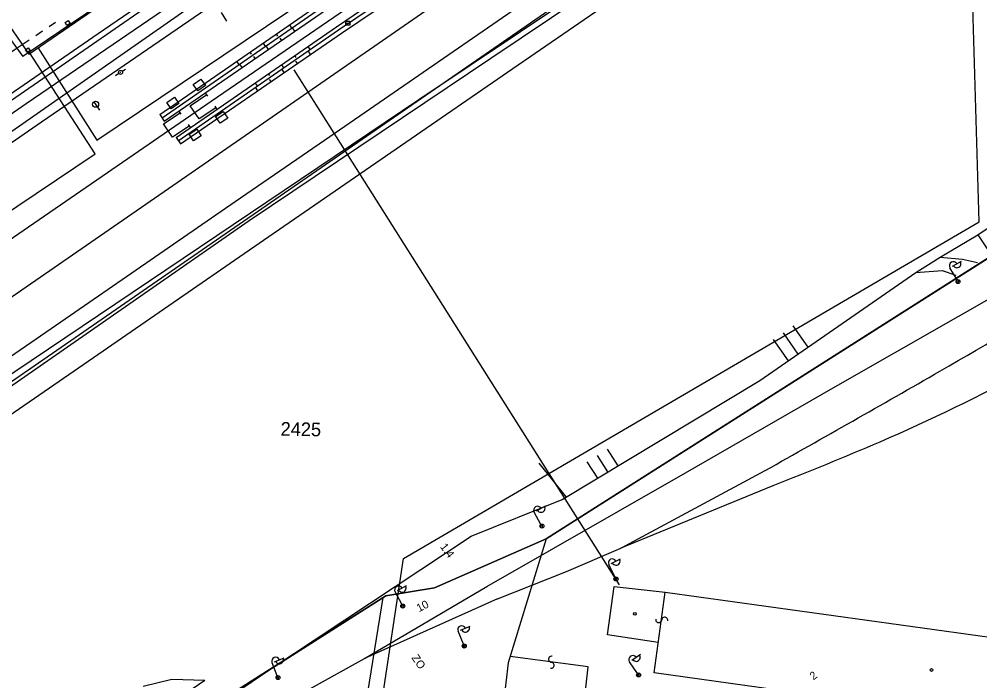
# Model space of a CAD drawing. Extents: x -469926 to -462499, y -1098642 to -1092733.
# Drawn here: x -463543.4 to -463423.4, y -1094184.3 to -1094101.7 of the extents above; entities that cross this region are included whole.
import ezdxf

# ---------------------------------------------------------------- set-up
doc = ezdxf.new("R2010")
doc.units = 0
for name, color, linetype in [('Vrstva 1', 7, 'Continuous'), ('Vrstva 11', 7, 'Continuous'), ('Vrstva 13', 7, 'Continuous'), ('Vrstva 14', 7, 'Continuous'), ('Vrstva 16', 7, 'Continuous'), ('Vrstva 40', 7, 'Continuous'), ('Vrstva 42', 7, 'Continuous'), ('Vrstva 46', 7, 'Continuous'), ('Vrstva 48', 7, 'Continuous'), ('Vrstva 50', 7, 'Continuous'), ('Vrstva 51', 7, 'Continuous'), ('Vrstva 55', 7, 'Continuous'), ('Vrstva 6', 7, 'Continuous'), ('Vrstva 62', 7, 'Continuous')]:
    doc.layers.add(name, color=color, linetype=linetype)

msp = doc.modelspace()

# ---------------------------------------------------------------- linework, layer by layer
at = {"layer": 'Vrstva 1'}
for p, q in [((-463477.59, -1094166.56), (-463384.44, -1094107.38)), ((-463491.54, -1094172.65), (-463477.59, -1094166.56)), ((-463477.59, -1094166.56), (-463482.32, -1094182.05)), ((-463497.62, -1094173.66), (-463491.54, -1094172.65)), ((-463469.92, -1094178.55), (-463469.1, -1094172.51)), ((-463469.1, -1094172.51), (-463462.72, -1094173.2)), ((-463534.37, -1094196.99), (-463497.62, -1094173.66)), ((-463512.79, -1094265.88), (-463497.96, -1094173.88)), ((-463464.12, -1094183.27), (-463462.72, -1094173.2)), ((-463462.72, -1094173.2), (-463399.89, -1094181.95)), ((-463463.59, -1094179.5), (-463469.92, -1094178.55)), ((-463482.32, -1094182.05), (-463484.41, -1094198.9)), ((-463472.34, -1094182.52), (-463482.08, -1094181.25)), ((-463475.35, -1094208.89), (-463472.34, -1094182.52)), ((-463401.29, -1094192.02), (-463464.12, -1094183.27))]:
    msp.add_line(p, q, dxfattribs=at)
for points in [[(-463618.87, -1094162.15), (-463618.41, -1094161.84), (-463606.45, -1094153.65), (-463583.82, -1094138.07), (-463533.55, -1094103.46), (-463518.53, -1094093.12), (-463504.77, -1094083.65), (-463498.48, -1094079.3), (-463484.22, -1094069.49), (-463450.92, -1094046.56), (-463414.62, -1094021.52), (-463399.28, -1094010.96), (-463382.61, -1093999.48)], [(-463599.2, -1094188.73), (-463592.93, -1094184.4), (-463553.97, -1094157.57), (-463535.32, -1094144.72), (-463514.09, -1094130.09), (-463482.42, -1094108.29), (-463465.93, -1094096.92), (-463446.74, -1094083.7), (-463418.06, -1094063.93), (-463395.43, -1094048.35), (-463380.96, -1094038.38), (-463373.79, -1094033.43), (-463366.6, -1094028.48), (-463351.88, -1094018.36), (-463335.7, -1094007.43), (-463326.52, -1094001.5)], [(-463603.03, -1094184.04), (-463539.43, -1094140.27), (-463516.42, -1094124.43), (-463504.61, -1094116.3), (-463483.06, -1094101.44), (-463460.43, -1094085.89)], [(-463606.2, -1094178.9), (-463593.66, -1094170.27), (-463552.93, -1094142.23), (-463532.71, -1094128.28), (-463509.53, -1094112.29), (-463491.54, -1094099.83), (-463472.21, -1094086.53)], [(-463609.37, -1094173.76), (-463604.06, -1094170.1), (-463585.77, -1094157.51), (-463519.42, -1094111.89), (-463493.41, -1094094.02)], [(-463484.99, -1094172.5), (-463460.18, -1094158.3), (-463441.73, -1094147.7), (-463418.47, -1094134.4), (-463400, -1094123.46)], [(-463449.28, -1094159.94), (-463468.26, -1094167.72)]]:
    msp.add_lwpolyline(points, dxfattribs=at)
for points in [[(-463450.23, -1094158.02), (-463428.41, -1094145.61), (-463410.28, -1094135.06), (-463400, -1094129.09)], [(-463400, -1094135.18), (-463417.39, -1094145.45), (-463435.92, -1094154.46), (-463449.28, -1094159.94)]]:
    msp.add_spline(points, degree=3, dxfattribs=at)
at = {"layer": 'Vrstva 11'}
msp.add_lwpolyline([(-462825.92, -1093810.65), (-462891.33, -1093837.92), (-462920.92, -1093850.65), (-462957.04, -1093869.44), (-463025.15, -1093908.47), (-463025.15, -1093908.47), (-463025.15, -1093908.47), (-463074.5, -1093937.68), (-463080.95, -1093927.76), (-463080.95, -1093927.76), (-463209.62, -1093998.96), (-463213.92, -1093998.96), (-463220.26, -1094002.74), (-463223.3, -1094004.26), (-463224.57, -1094007.3), (-463251.18, -1094022.26), (-463251.18, -1094022.26), (-463304.84, -1094056.41), (-463304.84, -1094056.41), (-463384.44, -1094107.38), (-463477.59, -1094166.56), (-463491.54, -1094172.65), (-463497.62, -1094173.66), (-463534.37, -1094196.99)], dxfattribs=at)
at = {"layer": 'Vrstva 13'}
msp.add_line((-463489.59, -1094073.92), (-463556.76, -1094120.37), dxfattribs=at)
for points in [[(-463541.33, -1094103.68), (-463540.5, -1094103.13)], [(-463539.68, -1094102.58), (-463538.85, -1094102.02)], [(-463571.18, -1094106.93), (-463567.09, -1094110.78), (-463566.41, -1094113.51), (-463567.37, -1094116.87), (-463590.08, -1094133.41), (-463616.32, -1094150.64), (-463614.73, -1094153.43), (-463588.41, -1094136.04), (-463559.2, -1094116.11), (-463544.04, -1094105.49), (-463542.17, -1094104.24)]]:
    msp.add_lwpolyline(points, dxfattribs=at)
at = {"layer": 'Vrstva 14'}
for centre in [(-463466.52, -1094175.91), (-463429.47, -1094182.93)]:
    msp.add_circle(centre, 0.175, dxfattribs=at)
at = {"layer": 'Vrstva 16'}
for p, q in [((-463518.18, -1094100.84), (-463517.53, -1094101.91)), ((-463530.55, -1094108.16), (-463530.13, -1094107.88)), ((-463530.96, -1094108.44), (-463531.38, -1094108.72)), ((-463530.78, -1094108.32), (-463530.73, -1094108.29)), ((-463534.07, -1094111.97), (-463533.37, -1094113))]:
    msp.add_line(p, q, dxfattribs=at)
msp.add_lwpolyline([(-463502.61, -1094102.14), (-463502.61, -1094101.89), (-463502.11, -1094101.89), (-463502.11, -1094102.39), (-463502.61, -1094102.39), (-463502.61, -1094102.14), (-463502.11, -1094102.14)], dxfattribs=at)
for centre, radius in [((-463530.75, -1094108.3), 0.25), ((-463533.86, -1094112.28), 0.375)]:
    msp.add_circle(centre, radius, dxfattribs=at)
at = {"layer": 'Vrstva 40'}
for p, q in [((-463551.96, -1094120.94), (-463511.35, -1094092.64)), ((-463509.11, -1094108), (-463468.49, -1094172.28))]:
    msp.add_line(p, q, dxfattribs=at)
at = {"layer": 'Vrstva 42'}
for p, q in [((-463533.71, -1094116.77), (-463497.39, -1094092.32)), ((-463541.07, -1094105.18), (-463533.71, -1094116.77)), ((-463533.92, -1094118.46), (-463542.12, -1094105.81)), ((-463519.84, -1094111.27), (-463520.12, -1094110.86)), ((-463519.42, -1094111.89), (-463519.42, -1094111.89)), ((-463518.99, -1094112.51), (-463518.71, -1094112.92)), ((-463523.16, -1094113.54), (-463523.44, -1094113.13)), ((-463522.74, -1094114.17), (-463522.74, -1094114.17)), ((-463522.32, -1094114.79), (-463522.04, -1094115.2)), ((-463575.37, -1094146.31), (-463533.92, -1094118.46))]:
    msp.add_line(p, q, dxfattribs=at)
for points in [[(-463521.66, -1094109.8), (-463520.72, -1094109.13), (-463520.14, -1094109.95), (-463521.08, -1094110.61), (-463521.66, -1094109.8)], [(-463524.98, -1094112.05), (-463524.01, -1094111.39), (-463523.46, -1094112.2), (-463524.43, -1094112.86), (-463524.98, -1094112.05)], [(-463518.85, -1094112.71), (-463520.91, -1094114.12), (-463522.04, -1094112.48), (-463519.98, -1094111.06)], [(-463522.18, -1094115), (-463524.25, -1094116.39), (-463525.37, -1094114.74), (-463523.3, -1094113.34)], [(-463518.88, -1094113.82), (-463517.93, -1094113.17), (-463517.35, -1094114.01), (-463518.29, -1094114.66), (-463518.88, -1094113.82)], [(-463522.19, -1094116.03), (-463521.22, -1094115.38), (-463520.66, -1094116.21), (-463521.64, -1094116.86), (-463522.19, -1094116.03)]]:
    msp.add_lwpolyline(points, dxfattribs=at)
at = {"layer": 'Vrstva 46'}
msp.add_line((-463715, -1094264.8), (-463437.48, -1094073.02), dxfattribs=at)
at = {"layer": 'Vrstva 48'}
for p, q in [((-463446.77, -1094139.95), (-463444.92, -1094142.62)), ((-463448.01, -1094140.81), (-463446.15, -1094143.48)), ((-463449.24, -1094141.66), (-463447.38, -1094144.34)), ((-463469.97, -1094155.34), (-463468.63, -1094157.44)), ((-463472.5, -1094156.95), (-463471.2, -1094158.98)), ((-463471.23, -1094156.14), (-463469.92, -1094158.2))]:
    msp.add_line(p, q, dxfattribs=at)
at = {"layer": 'Vrstva 50'}
for p, q in [((-463447.3, -1094080.75), (-463493.49, -1094111.74)), ((-463493.49, -1094111.74), (-463557.3, -1094154.64))]:
    msp.add_line(p, q, dxfattribs=at)
at = {"layer": 'Vrstva 51'}
for p, q in [((-463519.89, -1094090.73), (-463542.96, -1094106.3)), ((-463467.91, -1094095.44), (-463484.52, -1094106.56)), ((-463546.25, -1094101.79), (-463542.96, -1094106.3)), ((-463484.52, -1094106.56), (-463514.7, -1094126.85)), ((-463514.7, -1094126.85), (-463554.78, -1094154.69)), ((-463520.2, -1094184.22), (-463574.19, -1094220.82)), ((-463524.36, -1094184.12), (-463527.93, -1094184.98)), ((-463520.2, -1094184.22), (-463524.36, -1094184.12))]:
    msp.add_line(p, q, dxfattribs=at)
for centre, radius, start, end in [((-463462.78, -1094176.7), 0.377, 348.6643, 176.3275), ((-463463.53, -1094176.64), 0.376, 169.3404, 355.6515), ((-463476.91, -1094181.58), 0.376, 79.1304, 265.4415), ((-463476.96, -1094182.34), 0.377, 258.4543, 86.1175)]:
    msp.add_arc(centre, radius, start, end, dxfattribs=at)
at = {"layer": 'Vrstva 55'}
for p, q in [((-463426.86, -1094132.52), (-463425.74, -1094131.86)), ((-463426.28, -1094134.21), (-463427.17, -1094132.7)), ((-463426.32, -1094134.6), (-463426.21, -1094134.18)), ((-463426.15, -1094134.67), (-463426.03, -1094134.21)), ((-463478.49, -1094157.09), (-463475.09, -1094161.33)), ((-463478.8, -1094163.05), (-463477.67, -1094162.41)), ((-463478.24, -1094164.75), (-463479.1, -1094163.23)), ((-463478.29, -1094165.15), (-463478.17, -1094164.72)), ((-463478.11, -1094165.21), (-463477.99, -1094164.75)), ((-463469.46, -1094169.62), (-463468.29, -1094169.03)), ((-463468.98, -1094171.34), (-463469.77, -1094169.78)), ((-463469.05, -1094171.74), (-463468.91, -1094171.32)), ((-463468.88, -1094171.81), (-463468.73, -1094171.36)), ((-463496.16, -1094173.02), (-463495.02, -1094172.39)), ((-463495.62, -1094174.72), (-463496.46, -1094173.18)), ((-463495.68, -1094175.12), (-463495.55, -1094174.7)), ((-463495.5, -1094175.19), (-463495.37, -1094174.73)), ((-463488.28, -1094177.96), (-463487.08, -1094177.46)), ((-463487.92, -1094179.71), (-463488.6, -1094178.1)), ((-463488.01, -1094180.1), (-463487.85, -1094179.69)), ((-463487.85, -1094180.19), (-463487.67, -1094179.74)), ((-463466.9, -1094181.71), (-463465.83, -1094180.97)), ((-463511.17, -1094183.64), (-463511.83, -1094182.02)), ((-463511.51, -1094181.89), (-463510.3, -1094181.4)), ((-463466.19, -1094183.35), (-463467.19, -1094181.91)), ((-463466.2, -1094183.75), (-463466.12, -1094183.32)), ((-463466.02, -1094183.8), (-463465.93, -1094183.33)), ((-463511.27, -1094184.03), (-463511.1, -1094183.62)), ((-463511.11, -1094184.12), (-463510.92, -1094183.68))]:
    msp.add_line(p, q, dxfattribs=at)
for points in [[(-463542.53, -1094203.89), (-463529.78, -1094194.9), (-463512.22, -1094182.96), (-463486.95, -1094166.22), (-463475.58, -1094161.63), (-463450.9, -1094146.76), (-463431.41, -1094133.31), (-463428.39, -1094131.38), (-463423.68, -1094128.57), (-463400, -1094112.79)], [(-463483.65, -1094174.03), (-463475.05, -1094170.61), (-463468.26, -1094167.72), (-463450.23, -1094158.02)], [(-463500.29, -1094181.48), (-463484.99, -1094172.5)], [(-463483.65, -1094174.03), (-463500.29, -1094181.48)], [(-463509.26, -1094186.48), (-463500.29, -1094181.48)]]:
    msp.add_lwpolyline(points, dxfattribs=at)
for centre in [(-463426.15, -1094134.42), (-463426.15, -1094134.42), (-463478.12, -1094164.96), (-463478.12, -1094164.96), (-463468.87, -1094171.56), (-463468.87, -1094171.56), (-463495.5, -1094174.94), (-463495.5, -1094174.94), (-463487.82, -1094179.94), (-463487.82, -1094179.94), (-463466.05, -1094183.55), (-463466.05, -1094183.55), (-463511.08, -1094183.87), (-463511.08, -1094183.87)]:
    msp.add_circle(centre, 0.25, dxfattribs=at)
for centre, start, end in [((-463426.73, -1094132.44), 30.3887, 210.3887), ((-463426.3, -1094132.2), 209.6861, 31.0913), ((-463478.67, -1094162.98), 29.5669, 209.5669), ((-463478.23, -1094162.74), 208.8644, 30.2695), ((-463469.32, -1094169.55), 26.7888, 206.7888), ((-463468.87, -1094169.33), 206.0862, 27.4913), ((-463496.02, -1094172.94), 28.6764, 208.6764), ((-463495.58, -1094172.71), 207.9738, 29.379), ((-463488.14, -1094177.9), 22.9083, 202.9083), ((-463487.68, -1094177.71), 202.2057, 23.6109), ((-463466.78, -1094181.63), 34.7684, 214.7684), ((-463466.36, -1094181.35), 214.0659, 35.471), ((-463511.37, -1094181.83), 22.0461, 202.0461), ((-463510.9, -1094181.65), 201.3435, 22.7486)]:
    msp.add_arc(centre, 0.5, start, end, dxfattribs=at)
at = {"layer": 'Vrstva 6'}
for points in [[(-463423.51, -1094126.95), (-463424.7, -1094087.28), (-463469.05, -1094022.97)], [(-463545.72, -1094100.86), (-463542.18, -1094106.02), (-463531.99, -1094099), (-463535.51, -1094093.86)], [(-463537.67, -1094102.08), (-463537.27, -1094101.82), (-463537.04, -1094102.18), (-463537.44, -1094102.44), (-463537.67, -1094102.08)], [(-463542.6, -1094105.47), (-463542.28, -1094105.23), (-463542.04, -1094105.57), (-463542.35, -1094105.8), (-463542.6, -1094105.47)], [(-463514.59, -1094296.43), (-463495.41, -1094169.02), (-463423.51, -1094126.95)]]:
    msp.add_lwpolyline(points, dxfattribs=at)
at = {"layer": 'Vrstva 62'}
for p, q in [((-463509.66, -1094102.38), (-463509.38, -1094102.79)), ((-463508.98, -1094103.17), (-463509.28, -1094102.72)), ((-463511.3, -1094103.52), (-463511.13, -1094103.76)), ((-463510.62, -1094104.3), (-463510.81, -1094104.04)), ((-463512.95, -1094104.66), (-463512.67, -1094105.06)), ((-463512.27, -1094105.44), (-463512.57, -1094105)), ((-463507.35, -1094105.09), (-463507.11, -1094105.44)), ((-463514.59, -1094105.79), (-463514.42, -1094106.04)), ((-463513.92, -1094106.57), (-463514.1, -1094106.31)), ((-463508.99, -1094106.23), (-463508.85, -1094106.44)), ((-463507.01, -1094106.05), (-463507.33, -1094105.59)), ((-463516.24, -1094106.93), (-463515.96, -1094107.34)), ((-463515.57, -1094107.71), (-463515.86, -1094107.27)), ((-463510.64, -1094107.36), (-463510.39, -1094107.72)), ((-463510.31, -1094108.32), (-463510.62, -1094107.87)), ((-463508.66, -1094107.19), (-463508.84, -1094106.92)), ((-463512.29, -1094108.5), (-463512.14, -1094108.71)), ((-463513.93, -1094109.63), (-463513.68, -1094110)), ((-463513.6, -1094110.59), (-463513.9, -1094110.15)), ((-463511.95, -1094109.46), (-463512.14, -1094109.19)), ((-463423.68, -1094128.57), (-463422.08, -1094130.95))]:
    msp.add_line(p, q, dxfattribs=at)
for points in [[(-463578.42, -1094136.98), (-463560.93, -1094124.9), (-463542.55, -1094112.2), (-463519.1, -1094096.15), (-463499.01, -1094082.31), (-463498.32, -1094083.32), (-463480.53, -1094071.44), (-463480.38, -1094071.15), (-463460.44, -1094057.91), (-463459.31, -1094059.52)], [(-463557.15, -1094125.89), (-463540.61, -1094114.49), (-463519.29, -1094099.88), (-463506.39, -1094091), (-463505.94, -1094091.53), (-463502.67, -1094089.34), (-463503.11, -1094088.74), (-463497.32, -1094084.72), (-463490, -1094079.85), (-463479.54, -1094072.99), (-463459.31, -1094059.52), (-463465.54, -1094065.76), (-463471.78, -1094071.09), (-463473.18, -1094071.29), (-463471.86, -1094073.65), (-463474.69, -1094075.38), (-463476.22, -1094073.18), (-463476.57, -1094072.53), (-463475.86, -1094070.57)], [(-463525.84, -1094113.55), (-463506.33, -1094100.08), (-463490.39, -1094089.32), (-463477.67, -1094081.2), (-463464.92, -1094074.33)], [(-463525.84, -1094113.55), (-463525.28, -1094114.4), (-463505.69, -1094100.9), (-463489.78, -1094090.11), (-463477, -1094081.88), (-463464.65, -1094075.15), (-463464.86, -1094074.79), (-463464.92, -1094074.33)], [(-463525.55, -1094113.97), (-463505.65, -1094100.21), (-463490.08, -1094089.73), (-463477.36, -1094081.6), (-463464.86, -1094074.79)], [(-463523.8, -1094116.44), (-463503.78, -1094102.63), (-463487.94, -1094091.84), (-463475.97, -1094084.26), (-463469.7, -1094080.81), (-463462.57, -1094077.42)], [(-463523.8, -1094116.44), (-463523.25, -1094117.23), (-463503.04, -1094103.32), (-463487.08, -1094092.56), (-463475.48, -1094085.12), (-463469.42, -1094081.68), (-463462.24, -1094078.06), (-463462.47, -1094077.69), (-463462.57, -1094077.42)], [(-463523.54, -1094116.83), (-463503.54, -1094102.97), (-463487.51, -1094092.18), (-463475.3, -1094084.5), (-463469.48, -1094081.18), (-463462.47, -1094077.69)], [(-463542.53, -1094203.89), (-463529.78, -1094194.9), (-463512.22, -1094182.96), (-463486.95, -1094166.22), (-463475.58, -1094161.63), (-463450.9, -1094146.76), (-463431.41, -1094133.31), (-463428.39, -1094131.38), (-463423.68, -1094128.57), (-463400, -1094112.79)], [(-463428.39, -1094131.38), (-463425.58, -1094131.64), (-463423.71, -1094132.05)], [(-463431.41, -1094133.31), (-463428.14, -1094133.04), (-463426.44, -1094133.64)]]:
    msp.add_lwpolyline(points, dxfattribs=at)

# ---------------------------------------------------------------- texts
at = {"layer": 'Vrstva 50'}
msp.add_text('2425', height=1.7, rotation=358.9133, dxfattribs=at).set_placement((-463510.77, -1094153.66))
at = {"layer": 'Vrstva 55'}
for s, rotation, p in [('1.4', 306.9905, (-463490.89, -1094167.56)), ('10', 27.4769, (-463493.47, -1094175.72)), ('ZO', 304.2187, (-463494.45, -1094181.4)), ('2', 37.3809, (-463444.22, -1094184.24))]:
    msp.add_text(s, height=1, rotation=rotation, dxfattribs=at).set_placement(p)

doc.saveas('drawing.dxf')
